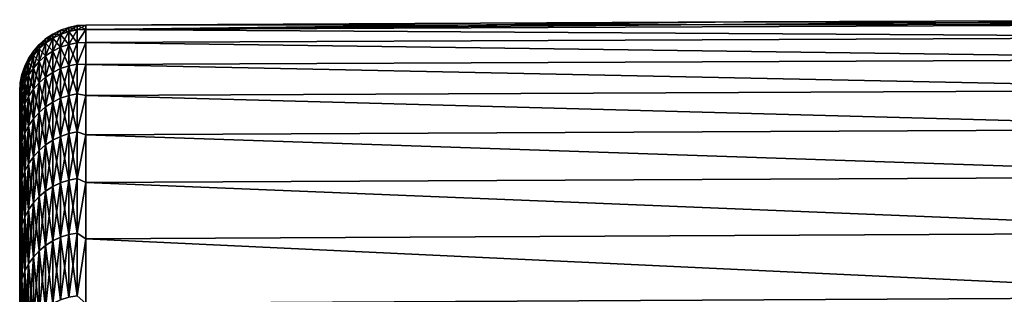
# Model space of a CAD drawing. Header units: metres. Extents: x -2 to 78, y -85 to 85.
# Tile 460 of 500: x 39.41 to 46.82, y 53.48 to 55.54. Entities that reach past the tile are written whole.
import ezdxf

# ---------------------------------------------------------------- set-up
doc = ezdxf.new("R2010")
doc.units = ezdxf.units.M
doc.layers.add('solid_20004802', color=7, linetype='CONTINUOUS')

msp = doc.modelspace()

# ---------------------------------------------------------------- linework, layer by layer
at = {"layer": 'solid_20004802'}
for points in [[(49.188503, 55.542572), (44.861847, 55.525848), (39.908051, 55.469437, 1.349487)], [(49.188503, 55.509602, 1.34725), (49.188503, 55.542572), (39.908051, 55.469437, 1.349487)], [(44.861847, 55.525848), (39.908051, 55.502563), (39.908051, 55.469437, 1.349487)], [(49.188503, 55.509602, -1.347241), (39.908051, 55.502563), (44.861847, 55.525848)], [(49.188503, 55.509602, -1.347241), (44.861847, 55.525848), (49.188503, 55.542572)], [(39.717983, 55.431896, -1.326877), (39.659534, 55.434952), (39.717983, 55.46397)], [(39.659534, 55.402912, 1.325475), (39.717983, 55.46397), (39.659534, 55.434952)], [(39.659534, 55.402912, 1.325475), (39.717983, 55.431896, 1.326877), (39.717983, 55.46397)], [(39.779713, 55.45303, -1.327899), (39.717983, 55.46397), (39.779713, 55.485126)], [(39.717983, 55.431896, 1.326877), (39.779713, 55.485126), (39.717983, 55.46397)], [(39.717983, 55.431896, 1.326877), (39.779713, 55.45303, 1.327899), (39.779713, 55.485126)], [(39.779713, 55.45303, -1.327899), (39.717983, 55.431896, -1.326877), (39.717983, 55.46397)], [(39.779713, 55.45303, -1.327899), (39.779713, 55.356815, -2.652697), (39.717983, 55.431896, -1.326877)], [(39.717983, 55.335758, 2.650655), (39.779713, 55.356815, 2.652697), (39.779713, 55.45303, 1.327899)], [(39.717983, 55.431896, 1.326877), (39.717983, 55.335758, 2.650655), (39.779713, 55.45303, 1.327899)], [(39.84367, 55.465954, -1.328524), (39.779713, 55.485126), (39.84367, 55.498066)], [(39.779713, 55.45303, 1.327899), (39.84367, 55.498066), (39.779713, 55.485126)], [(39.779713, 55.45303, 1.327899), (39.84367, 55.465954, 1.328524), (39.84367, 55.498066)], [(39.84367, 55.465954, -1.328524), (39.779713, 55.45303, -1.327899), (39.779713, 55.485126)], [(39.84367, 55.465954, -1.328524), (39.84367, 55.369694, -2.653946), (39.779713, 55.45303, -1.327899)], [(39.779713, 55.356815, 2.652697), (39.84367, 55.369694, 2.653946), (39.84367, 55.465954, 1.328524)], [(39.779713, 55.45303, 1.327899), (39.779713, 55.356815, 2.652697), (39.84367, 55.465954, 1.328524)], [(39.84367, 55.369694, -2.653946), (39.779713, 55.356815, -2.652697), (39.779713, 55.45303, -1.327899)], [(39.908051, 55.469437, -1.349487), (39.84367, 55.498066), (39.908051, 55.502563)], [(39.84367, 55.465954, 1.328524), (39.908051, 55.502563), (39.84367, 55.498066)], [(39.908051, 55.469437, 1.349487), (39.908051, 55.502563), (39.84367, 55.465954, 1.328524)], [(39.908051, 55.469437, -1.349487), (39.84367, 55.465954, -1.328524), (39.84367, 55.498066)], [(39.908051, 55.469437, -1.349487), (39.84367, 55.369694, -2.653946), (39.84367, 55.465954, -1.328524)], [(39.908051, 55.469437, -1.349487), (39.908051, 55.370132, -2.695723), (39.84367, 55.369694, -2.653946)], [(39.908051, 55.469437, 1.349487), (39.84367, 55.465954, 1.328524), (39.84367, 55.369694, 2.653946)], [(39.908051, 55.370132, 2.695723), (39.908051, 55.469437, 1.349487), (39.84367, 55.369694, 2.653946)], [(49.188503, 55.509602, -1.347241), (39.908051, 55.469437, -1.349487), (39.908051, 55.502563)], [(49.188503, 55.509602, -1.347241), (49.188503, 55.41077, -2.691257), (39.908051, 55.469437, -1.349487)], [(49.188503, 55.41077, 2.691275), (49.188503, 55.509602, 1.34725), (39.908051, 55.469437, 1.349487)], [(49.188503, 55.41077, -2.691257), (39.908051, 55.370132, -2.695723), (39.908051, 55.469437, -1.349487)], [(49.188503, 55.41077, 2.691275), (39.908051, 55.469437, 1.349487), (39.908051, 55.370132, 2.695723)], [(39.605366, 55.366573, -1.323717), (39.556393, 55.355442), (39.605366, 55.398571)], [(39.556393, 55.323498, 1.321634), (39.605366, 55.398571), (39.556393, 55.355442)], [(39.556393, 55.323498, 1.321634), (39.605366, 55.366573, 1.323717), (39.605366, 55.398571)], [(39.659534, 55.402912, -1.325475), (39.605366, 55.398571), (39.659534, 55.434952)], [(39.605366, 55.366573, 1.323717), (39.659534, 55.434952), (39.605366, 55.398571)], [(39.605366, 55.366573, 1.323717), (39.659534, 55.402912, 1.325475), (39.659534, 55.434952)], [(39.659534, 55.402912, -1.325475), (39.605366, 55.366573, -1.323717), (39.605366, 55.398571)], [(39.659534, 55.402912, -1.325475), (39.659534, 55.306877, -2.647855), (39.605366, 55.366573, -1.323717)], [(39.605366, 55.270664, 2.644343), (39.659534, 55.306877, 2.647855), (39.659534, 55.402912, 1.325475)], [(39.605366, 55.366573, 1.323717), (39.605366, 55.270664, 2.644343), (39.659534, 55.402912, 1.325475)], [(39.717983, 55.431896, -1.326877), (39.659534, 55.402912, -1.325475), (39.659534, 55.434952)], [(39.717983, 55.431896, -1.326877), (39.717983, 55.335758, -2.650655), (39.659534, 55.402912, -1.325475)], [(39.659534, 55.306877, 2.647855), (39.717983, 55.335758, 2.650655), (39.717983, 55.431896, 1.326877)], [(39.659534, 55.402912, 1.325475), (39.659534, 55.306877, 2.647855), (39.717983, 55.431896, 1.326877)], [(39.717983, 55.335758, -2.650655), (39.659534, 55.306877, -2.647855), (39.659534, 55.402912, -1.325475)], [(39.779713, 55.356815, -2.652697), (39.717983, 55.335758, -2.650655), (39.717983, 55.431896, -1.326877)], [(49.188503, 55.41077, -2.691257), (49.188503, 55.246319, -4.02883), (39.908051, 55.370132, -2.695723)], [(49.188503, 55.246315, 4.028856), (49.188503, 55.41077, 2.691275), (39.908051, 55.370132, 2.695723)], [(39.513454, 55.274418, -1.31926), (39.47728, 55.251995), (39.513454, 55.306305)], [(39.47728, 55.220173, 1.316636), (39.513454, 55.306305), (39.47728, 55.251995)], [(39.47728, 55.220173, 1.316636), (39.513454, 55.274418, 1.31926), (39.513454, 55.306305)], [(39.556393, 55.323498, -1.321634), (39.513454, 55.306305), (39.556393, 55.355442)], [(39.513454, 55.274418, 1.31926), (39.556393, 55.355442), (39.513454, 55.306305)], [(39.513454, 55.274418, 1.31926), (39.556393, 55.323498, 1.321634), (39.556393, 55.355442)], [(39.556393, 55.323498, -1.321634), (39.513454, 55.274418, -1.31926), (39.513454, 55.306305)], [(39.556393, 55.323498, -1.321634), (39.556393, 55.227737, -2.640181), (39.513454, 55.274418, -1.31926)], [(39.513454, 55.178829, 2.635439), (39.556393, 55.227737, 2.640181), (39.556393, 55.323498, 1.321634)], [(39.513454, 55.274418, 1.31926), (39.513454, 55.178829, 2.635439), (39.556393, 55.323498, 1.321634)], [(39.605366, 55.366573, -1.323717), (39.556393, 55.323498, -1.321634), (39.556393, 55.355442)], [(39.605366, 55.366573, -1.323717), (39.605366, 55.270664, -2.644343), (39.556393, 55.323498, -1.321634)], [(39.556393, 55.227737, 2.640181), (39.605366, 55.270664, 2.644343), (39.605366, 55.366573, 1.323717)], [(39.556393, 55.323498, 1.321634), (39.556393, 55.227737, 2.640181), (39.605366, 55.366573, 1.323717)], [(39.605366, 55.270664, -2.644343), (39.556393, 55.227737, -2.640181), (39.556393, 55.323498, -1.321634)], [(39.659534, 55.306877, -2.647855), (39.605366, 55.270664, -2.644343), (39.605366, 55.366573, -1.323717)], [(39.659534, 55.306877, -2.647855), (39.659534, 55.14706, -3.96405), (39.605366, 55.270664, -2.644343)], [(39.605366, 55.111061, 3.958793), (39.659534, 55.14706, 3.96405), (39.659534, 55.306877, 2.647855)], [(39.605366, 55.270664, 2.644343), (39.605366, 55.111061, 3.958793), (39.659534, 55.306877, 2.647855)], [(39.717983, 55.335758, -2.650655), (39.717983, 55.175774, -3.968243), (39.659534, 55.306877, -2.647855)], [(39.659534, 55.14706, 3.96405), (39.717983, 55.175774, 3.968243), (39.717983, 55.335758, 2.650655)], [(39.659534, 55.306877, 2.647855), (39.659534, 55.14706, 3.96405), (39.717983, 55.335758, 2.650655)], [(39.717983, 55.175774, -3.968243), (39.659534, 55.14706, -3.96405), (39.659534, 55.306877, -2.647855)], [(39.779713, 55.356815, -2.652697), (39.779713, 55.196709, -3.9713), (39.717983, 55.335758, -2.650655)], [(39.717983, 55.175774, 3.968243), (39.779713, 55.196709, 3.9713), (39.779713, 55.356815, 2.652697)], [(39.717983, 55.335758, 2.650655), (39.717983, 55.175774, 3.968243), (39.779713, 55.356815, 2.652697)], [(39.779713, 55.196709, -3.9713), (39.717983, 55.175774, -3.968243), (39.717983, 55.335758, -2.650655)], [(39.84367, 55.369694, -2.653946), (39.84367, 55.209515, -3.97317), (39.779713, 55.356815, -2.652697)], [(39.779713, 55.196709, 3.9713), (39.84367, 55.209515, 3.97317), (39.84367, 55.369694, 2.653946)], [(39.779713, 55.356815, 2.652697), (39.779713, 55.196709, 3.9713), (39.84367, 55.369694, 2.653946)], [(39.84367, 55.209515, -3.97317), (39.779713, 55.196709, -3.9713), (39.779713, 55.356815, -2.652697)], [(39.908051, 55.370132, -2.695723), (39.84367, 55.209515, -3.97317), (39.84367, 55.369694, -2.653946)], [(39.908051, 55.370132, -2.695723), (39.908051, 55.204891, -4.035464), (39.84367, 55.209515, -3.97317)], [(39.908051, 55.370132, 2.695723), (39.84367, 55.369694, 2.653946), (39.84367, 55.209515, 3.97317)], [(39.908051, 55.204891, 4.035464), (39.908051, 55.370132, 2.695723), (39.84367, 55.209515, 3.97317)], [(49.188503, 55.246319, -4.02883), (39.908051, 55.204891, -4.035464), (39.908051, 55.370132, -2.695723)], [(49.188503, 55.246315, 4.028856), (39.908051, 55.370132, 2.695723), (39.908051, 55.204891, 4.035464)], [(39.47728, 55.220173, -1.316636), (39.44849, 55.193439), (39.47728, 55.251995)], [(39.44849, 55.161682, 1.313807), (39.47728, 55.251995), (39.44849, 55.193439)], [(39.44849, 55.161682, 1.313807), (39.47728, 55.220173, 1.316636), (39.47728, 55.251995)], [(39.513454, 55.274418, -1.31926), (39.47728, 55.220173, -1.316636), (39.47728, 55.251995)], [(39.513454, 55.274418, -1.31926), (39.513454, 55.178829, -2.635439), (39.47728, 55.220173, -1.316636)], [(39.47728, 55.124775, 2.630197), (39.513454, 55.178829, 2.635439), (39.513454, 55.274418, 1.31926)], [(39.47728, 55.220173, 1.316636), (39.47728, 55.124775, 2.630197), (39.513454, 55.274418, 1.31926)], [(39.556393, 55.227737, -2.640181), (39.513454, 55.178829, -2.635439), (39.513454, 55.274418, -1.31926)], [(39.556393, 55.227737, -2.640181), (39.556393, 55.068386, -3.952562), (39.513454, 55.178829, -2.635439)], [(39.513454, 55.019764, 3.945462), (39.556393, 55.068386, 3.952562), (39.556393, 55.227737, 2.640181)], [(39.513454, 55.178829, 2.635439), (39.513454, 55.019764, 3.945462), (39.556393, 55.227737, 2.640181)], [(39.605366, 55.270664, -2.644343), (39.605366, 55.111061, -3.958793), (39.556393, 55.227737, -2.640181)], [(39.556393, 55.068386, 3.952562), (39.605366, 55.111061, 3.958793), (39.605366, 55.270664, 2.644343)], [(39.556393, 55.227737, 2.640181), (39.556393, 55.068386, 3.952562), (39.605366, 55.270664, 2.644343)], [(39.605366, 55.111061, -3.958793), (39.556393, 55.068386, -3.952562), (39.556393, 55.227737, -2.640181)], [(39.659534, 55.14706, -3.96405), (39.605366, 55.111061, -3.958793), (39.605366, 55.270664, -2.644343)], [(49.188503, 55.246319, -4.02883), (49.188503, 55.016632, -5.356757), (39.908051, 55.204891, -4.035464)], [(49.188503, 55.016624, 5.356791), (49.188503, 55.246315, 4.028856), (39.908051, 55.204891, 4.035464)], [(39.44849, 55.161682, -1.313807), (39.427567, 55.13163), (39.44849, 55.193439)], [(39.427567, 55.099945, 1.310821), (39.44849, 55.193439), (39.427567, 55.13163)], [(39.427567, 55.099945, 1.310821), (39.44849, 55.161682, 1.313807), (39.44849, 55.193439)], [(39.44849, 55.161682, -1.313807), (39.427567, 55.099945, -1.310821), (39.427567, 55.13163)], [(39.44849, 55.161682, -1.313807), (39.44849, 55.06649, -2.624545), (39.427567, 55.099945, -1.310821)], [(39.427567, 55.004967, 2.61858), (39.44849, 55.06649, 2.624545), (39.44849, 55.161682, 1.313807)], [(39.427567, 55.099945, 1.310821), (39.427567, 55.004967, 2.61858), (39.44849, 55.161682, 1.313807)], [(39.47728, 55.220173, -1.316636), (39.44849, 55.161682, -1.313807), (39.44849, 55.193439)], [(39.47728, 55.220173, -1.316636), (39.47728, 55.124775, -2.630197), (39.44849, 55.161682, -1.313807)], [(39.44849, 55.06649, 2.624545), (39.47728, 55.124775, 2.630197), (39.47728, 55.220173, 1.316636)], [(39.44849, 55.161682, 1.313807), (39.44849, 55.06649, 2.624545), (39.47728, 55.220173, 1.316636)], [(39.47728, 55.124775, -2.630197), (39.44849, 55.06649, -2.624545), (39.44849, 55.161682, -1.313807)], [(39.513454, 55.178829, -2.635439), (39.47728, 55.124775, -2.630197), (39.47728, 55.220173, -1.316636)], [(39.513454, 55.178829, -2.635439), (39.513454, 55.019764, -3.945462), (39.47728, 55.124775, -2.630197)], [(39.47728, 54.966026, 3.937615), (39.513454, 55.019764, 3.945462), (39.513454, 55.178829, 2.635439)], [(39.47728, 55.124775, 2.630197), (39.47728, 54.966026, 3.937615), (39.513454, 55.178829, 2.635439)], [(39.556393, 55.068386, -3.952562), (39.513454, 55.019764, -3.945462), (39.513454, 55.178829, -2.635439)], [(39.717983, 55.175774, -3.968243), (39.717983, 54.95232, -5.276562), (39.659534, 55.14706, -3.96405)], [(39.659534, 54.923843, 5.270987), (39.717983, 54.95232, 5.276562), (39.717983, 55.175774, 3.968243)], [(39.659534, 55.14706, 3.96405), (39.659534, 54.923843, 5.270987), (39.717983, 55.175774, 3.968243)], [(39.779713, 55.196709, -3.9713), (39.779713, 54.973083, -5.280627), (39.717983, 55.175774, -3.968243)], [(39.717983, 54.95232, 5.276562), (39.779713, 54.973083, 5.280627), (39.779713, 55.196709, 3.9713)], [(39.717983, 55.175774, 3.968243), (39.717983, 54.95232, 5.276562), (39.779713, 55.196709, 3.9713)], [(39.779713, 54.973083, -5.280627), (39.717983, 54.95232, -5.276562), (39.717983, 55.175774, -3.968243)], [(39.84367, 55.209515, -3.97317), (39.84367, 54.985783, -5.283113), (39.779713, 55.196709, -3.9713)], [(39.779713, 54.973083, 5.280627), (39.84367, 54.985783, 5.283113), (39.84367, 55.209515, 3.97317)], [(39.779713, 55.196709, 3.9713), (39.779713, 54.973083, 5.280627), (39.84367, 55.209515, 3.97317)], [(39.84367, 54.985783, -5.283113), (39.779713, 54.973083, -5.280627), (39.779713, 55.196709, -3.9713)], [(39.908051, 55.204891, -4.035464), (39.84367, 54.985783, -5.283113), (39.84367, 55.209515, -3.97317)], [(39.908051, 55.204891, 4.035464), (39.84367, 55.209515, 3.97317), (39.84367, 54.985783, 5.283113)], [(39.908051, 55.204891, -4.035464), (39.908051, 54.97411, -5.365484), (39.84367, 54.985783, -5.283113)], [(39.908051, 54.97411, 5.365484), (39.908051, 55.204891, 4.035464), (39.84367, 54.985783, 5.283113)], [(49.188503, 55.016632, -5.356757), (39.908051, 54.97411, -5.365484), (39.908051, 55.204891, -4.035464)], [(49.188503, 55.016624, 5.356791), (39.908051, 55.204891, 4.035464), (39.908051, 54.97411, 5.365484)], [(39.427567, 55.099945, -1.310821), (39.414875, 55.067619), (39.427567, 55.13163)], [(39.414875, 55.036011, 1.307728), (39.427567, 55.13163), (39.414875, 55.067619)], [(39.414875, 55.036011, 1.307728), (39.427567, 55.099945, 1.310821), (39.427567, 55.13163)], [(39.427567, 55.099945, -1.310821), (39.414875, 55.036011, -1.307728), (39.414875, 55.067619)], [(39.427567, 55.099945, -1.310821), (39.427567, 55.004967, -2.61858), (39.414875, 55.036011, -1.307728)], [(39.414875, 54.941257, 2.612402), (39.427567, 55.004967, 2.61858), (39.427567, 55.099945, 1.310821)], [(39.414875, 55.036011, 1.307728), (39.414875, 54.941257, 2.612402), (39.427567, 55.099945, 1.310821)], [(39.44849, 55.06649, -2.624545), (39.427567, 55.004967, -2.61858), (39.427567, 55.099945, -1.310821)], [(39.47728, 55.124775, -2.630197), (39.47728, 54.966026, -3.937615), (39.44849, 55.06649, -2.624545)], [(39.44849, 54.908081, 3.929154), (39.47728, 54.966026, 3.937615), (39.47728, 55.124775, 2.630197)], [(39.44849, 55.06649, 2.624545), (39.44849, 54.908081, 3.929154), (39.47728, 55.124775, 2.630197)], [(39.513454, 55.019764, -3.945462), (39.47728, 54.966026, -3.937615), (39.47728, 55.124775, -2.630197)], [(39.605366, 55.111061, -3.958793), (39.605366, 54.888138, -5.263998), (39.556393, 55.068386, -3.952562)], [(39.556393, 54.845814, 5.255712), (39.605366, 54.888138, 5.263998), (39.605366, 55.111061, 3.958793)], [(39.556393, 55.068386, 3.952562), (39.556393, 54.845814, 5.255712), (39.605366, 55.111061, 3.958793)], [(39.659534, 55.14706, -3.96405), (39.659534, 54.923843, -5.270987), (39.605366, 55.111061, -3.958793)], [(39.605366, 54.888138, 5.263998), (39.659534, 54.923843, 5.270987), (39.659534, 55.14706, 3.96405)], [(39.605366, 55.111061, 3.958793), (39.605366, 54.888138, 5.263998), (39.659534, 55.14706, 3.96405)], [(39.659534, 54.923843, -5.270987), (39.605366, 54.888138, -5.263998), (39.605366, 55.111061, -3.958793)], [(39.717983, 54.95232, -5.276562), (39.659534, 54.923843, -5.270987), (39.659534, 55.14706, -3.96405)], [(39.414875, 55.067619), (39.410625, 55.002571), (39.410625, 54.994259, 0.671533)], [(39.414875, 55.067619), (39.414875, 55.036011, -1.307728), (39.410625, 55.002571)], [(39.414875, 55.036011, 1.307728), (39.414875, 55.067619), (39.410625, 54.994259, 0.671533)], [(39.414875, 55.036011, -1.307728), (39.410625, 54.994259, -0.671546), (39.410625, 55.002571)], [(39.414875, 55.036011, 1.307728), (39.410625, 54.994259, 0.671533), (39.410625, 54.969223, 1.342394)], [(39.414875, 55.036011, 1.307728), (39.410625, 54.969223, 1.342394), (39.410625, 54.92746, 2.012587)], [(39.414875, 55.036011, 1.307728), (39.410625, 54.92746, 2.012587), (39.414875, 54.941257, 2.612402)], [(39.414875, 55.036011, -1.307728), (39.410625, 54.969219, -1.342418), (39.410625, 54.994259, -0.671546)], [(39.414875, 55.036011, -1.307728), (39.414875, 54.941257, -2.612402), (39.410625, 54.969219, -1.342418)], [(39.410625, 55.002571), (39.410625, 49.990902, -0.632657), (39.410625, 49.993855, 0.519256)], [(39.410625, 54.994259, -0.671546), (39.410625, 49.990902, -0.632657), (39.410625, 55.002571)], [(39.410625, 54.994259, 0.671533), (39.410625, 55.002571), (39.410625, 49.993855, 0.519256)], [(39.427567, 55.004967, -2.61858), (39.414875, 54.941257, -2.612402), (39.414875, 55.036011, -1.307728)], [(39.427567, 55.004967, -2.61858), (39.427567, 54.84692, -3.920223), (39.414875, 54.941257, -2.612402)], [(39.414875, 54.783585, 3.910975), (39.427567, 54.84692, 3.920223), (39.427567, 55.004967, 2.61858)], [(39.414875, 54.941257, 2.612402), (39.414875, 54.783585, 3.910975), (39.427567, 55.004967, 2.61858)], [(39.44849, 55.06649, -2.624545), (39.44849, 54.908081, -3.929154), (39.427567, 55.004967, -2.61858)], [(39.427567, 54.84692, 3.920223), (39.44849, 54.908081, 3.929154), (39.44849, 55.06649, 2.624545)], [(39.427567, 55.004967, 2.61858), (39.427567, 54.84692, 3.920223), (39.44849, 55.06649, 2.624545)], [(39.44849, 54.908081, -3.929154), (39.427567, 54.84692, -3.920223), (39.427567, 55.004967, -2.61858)], [(39.47728, 54.966026, -3.937615), (39.44849, 54.908081, -3.929154), (39.44849, 55.06649, -2.624545)], [(39.513454, 55.019764, -3.945462), (39.513454, 54.797592, -5.246271), (39.47728, 54.966026, -3.937615)], [(39.47728, 54.744293, 5.235837), (39.513454, 54.797592, 5.246271), (39.513454, 55.019764, 3.945462)], [(39.47728, 54.966026, 3.937615), (39.47728, 54.744293, 5.235837), (39.513454, 55.019764, 3.945462)], [(39.556393, 55.068386, -3.952562), (39.556393, 54.845814, -5.255712), (39.513454, 55.019764, -3.945462)], [(39.513454, 54.797592, 5.246271), (39.556393, 54.845814, 5.255712), (39.556393, 55.068386, 3.952562)], [(39.513454, 55.019764, 3.945462), (39.513454, 54.797592, 5.246271), (39.556393, 55.068386, 3.952562)], [(39.556393, 54.845814, -5.255712), (39.513454, 54.797592, -5.246271), (39.513454, 55.019764, -3.945462)], [(39.605366, 54.888138, -5.263998), (39.556393, 54.845814, -5.255712), (39.556393, 55.068386, -3.952562)], [(49.188503, 55.016632, -5.356757), (49.188503, 54.722267, -6.67186), (39.908051, 54.97411, -5.365484)], [(49.188503, 54.722256, 6.671902), (49.188503, 55.016624, 5.356791), (39.908051, 54.97411, 5.365484)], [(39.410625, 54.994259, -0.671546), (39.410625, 54.969219, -1.342418), (39.410625, 49.990902, -0.632657)], [(39.410625, 54.994259, 0.671533), (39.410625, 49.993855, 0.519256), (39.410625, 49.936558, 1.669351)], [(39.410625, 54.969223, 1.342394), (39.410625, 54.994259, 0.671533), (39.410625, 49.936558, 1.669351)], [(39.410625, 54.92746, 2.012587), (39.410625, 54.969223, 1.342394), (39.410625, 49.936558, 1.669351)], [(39.410625, 54.969219, -1.342418), (39.410625, 49.927628, -1.782835), (39.410625, 49.990902, -0.632657)], [(39.410625, 54.969219, -1.342418), (39.410625, 54.927456, -2.01262), (39.410625, 49.927628, -1.782835)], [(39.414875, 54.941257, -2.612402), (39.410625, 54.927456, -2.01262), (39.410625, 54.969219, -1.342418)], [(39.414875, 54.941257, 2.612402), (39.410625, 54.92746, 2.012587), (39.410625, 54.868935, 2.682686)], [(39.414875, 54.941257, 2.612402), (39.410625, 54.868935, 2.682686), (39.410625, 54.793694, 3.351959)], [(39.414875, 54.941257, 2.612402), (39.410625, 54.793694, 3.351959), (39.414875, 54.783585, 3.910975)], [(39.414875, 54.941257, -2.612402), (39.410625, 54.868931, -2.682726), (39.410625, 54.927456, -2.01262)], [(39.414875, 54.941257, -2.612402), (39.414875, 54.783585, -3.910975), (39.410625, 54.868931, -2.682726)], [(39.410625, 54.92746, 2.012587), (39.410625, 49.936558, 1.669351), (39.410625, 49.819126, 2.815267)], [(39.410625, 54.868935, 2.682686), (39.410625, 54.92746, 2.012587), (39.410625, 49.819126, 2.815267)], [(39.410625, 54.927456, -2.01262), (39.410625, 54.868931, -2.682726), (39.410625, 49.927628, -1.782835)], [(39.427567, 54.84692, -3.920223), (39.414875, 54.783585, -3.910975), (39.414875, 54.941257, -2.612402)], [(39.47728, 54.966026, -3.937615), (39.47728, 54.744293, -5.235837), (39.44849, 54.908081, -3.929154)], [(39.44849, 54.686829, 5.224586), (39.47728, 54.744293, 5.235837), (39.47728, 54.966026, 3.937615)], [(39.44849, 54.908081, 3.929154), (39.44849, 54.686829, 5.224586), (39.47728, 54.966026, 3.937615)], [(39.513454, 54.797592, -5.246271), (39.47728, 54.744293, -5.235837), (39.47728, 54.966026, -3.937615)], [(39.717983, 54.95232, -5.276562), (39.717983, 54.665916, -6.572558), (39.659534, 54.923843, -5.270987)], [(39.659534, 54.637741, 6.565614), (39.717983, 54.665916, 6.572558), (39.717983, 54.95232, 5.276562)], [(39.659534, 54.923843, 5.270987), (39.659534, 54.637741, 6.565614), (39.717983, 54.95232, 5.276562)], [(39.779713, 54.973083, -5.280627), (39.779713, 54.686459, -6.577621), (39.717983, 54.95232, -5.276562)], [(39.717983, 54.665916, 6.572558), (39.779713, 54.686459, 6.577621), (39.779713, 54.973083, 5.280627)], [(39.717983, 54.95232, 5.276562), (39.717983, 54.665916, 6.572558), (39.779713, 54.973083, 5.280627)], [(39.779713, 54.686459, -6.577621), (39.717983, 54.665916, -6.572558), (39.717983, 54.95232, -5.276562)], [(39.84367, 54.985783, -5.283113), (39.84367, 54.699024, -6.580718), (39.779713, 54.973083, -5.280627)], [(39.779713, 54.686459, 6.577621), (39.84367, 54.699024, 6.580718), (39.84367, 54.985783, 5.283113)], [(39.779713, 54.973083, 5.280627), (39.779713, 54.686459, 6.577621), (39.84367, 54.985783, 5.283113)], [(39.84367, 54.699024, -6.580718), (39.779713, 54.686459, -6.577621), (39.779713, 54.973083, -5.280627)], [(39.908051, 54.97411, -5.365484), (39.84367, 54.699024, -6.580718), (39.84367, 54.985783, -5.283113)], [(39.908051, 54.97411, 5.365484), (39.84367, 54.985783, 5.283113), (39.84367, 54.699024, 6.580718)], [(39.908051, 54.97411, -5.365484), (39.908051, 54.678345, -6.682578), (39.84367, 54.699024, -6.580718)], [(39.908051, 54.678345, 6.682578), (39.908051, 54.97411, 5.365484), (39.84367, 54.699024, 6.580718)], [(49.188503, 54.722267, -6.67186), (39.908051, 54.678345, -6.682578), (39.908051, 54.97411, -5.365484)], [(49.188503, 54.722256, 6.671902), (39.908051, 54.97411, 5.365484), (39.908051, 54.678345, 6.682578)], [(39.410625, 54.793694, 3.351959), (39.410625, 54.868935, 2.682686), (39.410625, 49.819126, 2.815267)], [(39.410625, 54.868931, -2.682726), (39.410625, 49.804306, -2.927734), (39.410625, 49.927628, -1.782835)], [(39.410625, 54.868931, -2.682726), (39.410625, 54.79369, -3.352004), (39.410625, 49.804306, -2.927734)], [(39.414875, 54.783585, -3.910975), (39.410625, 54.79369, -3.352004), (39.410625, 54.868931, -2.682726)], [(39.44849, 54.908081, -3.929154), (39.44849, 54.686829, -5.224586), (39.427567, 54.84692, -3.920223)], [(39.427567, 54.626171, 5.212711), (39.44849, 54.686829, 5.224586), (39.44849, 54.908081, 3.929154)], [(39.427567, 54.84692, 3.920223), (39.427567, 54.626171, 5.212711), (39.44849, 54.908081, 3.929154)], [(39.47728, 54.744293, -5.235837), (39.44849, 54.686829, -5.224586), (39.44849, 54.908081, -3.929154)], [(39.605366, 54.888138, -5.263998), (39.605366, 54.602417, -6.556907), (39.556393, 54.845814, -5.255712)], [(39.556393, 54.560543, 6.546586), (39.605366, 54.602417, 6.556907), (39.605366, 54.888138, 5.263998)], [(39.556393, 54.845814, 5.255712), (39.556393, 54.560543, 6.546586), (39.605366, 54.888138, 5.263998)], [(39.659534, 54.923843, -5.270987), (39.659534, 54.637741, -6.565614), (39.605366, 54.888138, -5.263998)], [(39.605366, 54.602417, 6.556907), (39.659534, 54.637741, 6.565614), (39.659534, 54.923843, 5.270987)], [(39.605366, 54.888138, 5.263998), (39.605366, 54.602417, 6.556907), (39.659534, 54.923843, 5.270987)], [(39.659534, 54.637741, -6.565614), (39.605366, 54.602417, -6.556907), (39.605366, 54.888138, -5.263998)], [(39.717983, 54.665916, -6.572558), (39.659534, 54.637741, -6.565614), (39.659534, 54.923843, -5.270987)], [(39.410625, 54.793694, 3.351959), (39.410625, 49.819126, 2.815267), (39.410625, 49.641846, 3.95346)], [(39.410625, 54.701836, 4.018784), (39.410625, 54.793694, 3.351959), (39.410625, 49.641846, 3.95346)], [(39.414875, 54.783585, 3.910975), (39.410625, 54.793694, 3.351959), (39.410625, 54.701836, 4.018784)], [(39.410625, 54.79369, -3.352004), (39.410625, 54.701828, -4.018831), (39.410625, 49.804306, -2.927734)], [(39.414875, 54.783585, -3.910975), (39.410625, 54.701828, -4.018831), (39.410625, 54.79369, -3.352004)], [(39.414875, 54.783585, 3.910975), (39.410625, 54.701836, 4.018784), (39.410625, 54.593277, 4.683451)], [(39.414875, 54.783585, 3.910975), (39.410625, 54.593277, 4.683451), (39.414875, 54.563354, 5.200413)], [(39.414875, 54.783585, -3.910975), (39.414875, 54.563354, -5.200413), (39.410625, 54.701828, -4.018831)], [(39.427567, 54.84692, -3.920223), (39.427567, 54.626171, -5.212711), (39.414875, 54.783585, -3.910975)], [(39.414875, 54.563354, 5.200413), (39.427567, 54.626171, 5.212711), (39.427567, 54.84692, 3.920223)], [(39.414875, 54.783585, 3.910975), (39.414875, 54.563354, 5.200413), (39.427567, 54.84692, 3.920223)], [(39.427567, 54.626171, -5.212711), (39.414875, 54.563354, -5.200413), (39.414875, 54.783585, -3.910975)], [(39.44849, 54.686829, -5.224586), (39.427567, 54.626171, -5.212711), (39.427567, 54.84692, -3.920223)], [(39.513454, 54.797592, -5.246271), (39.513454, 54.512836, -6.534827), (39.47728, 54.744293, -5.235837)], [(39.47728, 54.460102, 6.52183), (39.513454, 54.512836, 6.534827), (39.513454, 54.797592, 5.246271)], [(39.47728, 54.744293, 5.235837), (39.47728, 54.460102, 6.52183), (39.513454, 54.797592, 5.246271)], [(39.556393, 54.845814, -5.255712), (39.556393, 54.560543, -6.546586), (39.513454, 54.797592, -5.246271)], [(39.513454, 54.512836, 6.534827), (39.556393, 54.560543, 6.546586), (39.556393, 54.845814, 5.255712)], [(39.513454, 54.797592, 5.246271), (39.513454, 54.512836, 6.534827), (39.556393, 54.845814, 5.255712)], [(39.556393, 54.560543, -6.546586), (39.513454, 54.512836, -6.534827), (39.513454, 54.797592, -5.246271)], [(39.605366, 54.602417, -6.556907), (39.556393, 54.560543, -6.546586), (39.556393, 54.845814, -5.255712)], [(39.47728, 54.744293, -5.235837), (39.47728, 54.460102, -6.52183), (39.44849, 54.686829, -5.224586)], [(39.44849, 54.403244, 6.507815), (39.47728, 54.460102, 6.52183), (39.47728, 54.744293, 5.235837)], [(39.44849, 54.686829, 5.224586), (39.44849, 54.403244, 6.507815), (39.47728, 54.744293, 5.235837)], [(39.513454, 54.512836, -6.534827), (39.47728, 54.460102, -6.52183), (39.47728, 54.744293, -5.235837)], [(49.188503, 54.722267, -6.67186), (49.188503, 54.363926, -7.97099), (39.908051, 54.678345, -6.682578)], [(49.188503, 54.363911, 7.97104), (49.188503, 54.722256, 6.671902), (39.908051, 54.678345, 6.682578)], [(39.410625, 54.701836, 4.018784), (39.410625, 49.641846, 3.95346), (39.410625, 49.405338, 5.080433)], [(39.410625, 54.593277, 4.683451), (39.410625, 54.701836, 4.018784), (39.410625, 49.405338, 5.080433)], [(39.410625, 54.701828, -4.018831), (39.410625, 49.621189, -4.065003), (39.410625, 49.804306, -2.927734)], [(39.410625, 54.701828, -4.018831), (39.410625, 54.593269, -4.683498), (39.410625, 49.621189, -4.065003)], [(39.414875, 54.563354, -5.200413), (39.410625, 54.593269, -4.683498), (39.410625, 54.701828, -4.018831)], [(39.44849, 54.686829, -5.224586), (39.44849, 54.403244, -6.507815), (39.427567, 54.626171, -5.212711)], [(39.427567, 54.343231, 6.493023), (39.44849, 54.403244, 6.507815), (39.44849, 54.686829, 5.224586)], [(39.427567, 54.626171, 5.212711), (39.427567, 54.343231, 6.493023), (39.44849, 54.686829, 5.224586)], [(39.47728, 54.460102, -6.52183), (39.44849, 54.403244, -6.507815), (39.44849, 54.686829, -5.224586)], [(39.659534, 54.637741, -6.565614), (39.659534, 54.289429, -7.844906), (39.605366, 54.602417, -6.556907)], [(39.605366, 54.254566, 7.834503), (39.659534, 54.289429, 7.844906), (39.659534, 54.637741, 6.565614)], [(39.605366, 54.602417, 6.556907), (39.605366, 54.254566, 7.834503), (39.659534, 54.637741, 6.565614)], [(39.717983, 54.665916, -6.572558), (39.717983, 54.317234, -7.853203), (39.659534, 54.637741, -6.565614)], [(39.659534, 54.289429, 7.844906), (39.717983, 54.317234, 7.853203), (39.717983, 54.665916, 6.572558)], [(39.659534, 54.637741, 6.565614), (39.659534, 54.289429, 7.844906), (39.717983, 54.665916, 6.572558)], [(39.717983, 54.317234, -7.853203), (39.659534, 54.289429, -7.844906), (39.659534, 54.637741, -6.565614)], [(39.779713, 54.686459, -6.577621), (39.779713, 54.337509, -7.859253), (39.717983, 54.665916, -6.572558)], [(39.717983, 54.317234, 7.853203), (39.779713, 54.337509, 7.859253), (39.779713, 54.686459, 6.577621)], [(39.717983, 54.665916, 6.572558), (39.717983, 54.317234, 7.853203), (39.779713, 54.686459, 6.577621)], [(39.779713, 54.337509, -7.859253), (39.717983, 54.317234, -7.853203), (39.717983, 54.665916, -6.572558)], [(39.84367, 54.699024, -6.580718), (39.84367, 54.349907, -7.862953), (39.779713, 54.686459, -6.577621)], [(39.779713, 54.337509, 7.859253), (39.84367, 54.349907, 7.862953), (39.84367, 54.699024, 6.580718)], [(39.779713, 54.686459, 6.577621), (39.779713, 54.337509, 7.859253), (39.84367, 54.699024, 6.580718)], [(39.84367, 54.349907, -7.862953), (39.779713, 54.337509, -7.859253), (39.779713, 54.686459, -6.577621)], [(39.908051, 54.678345, -6.682578), (39.84367, 54.349907, -7.862953), (39.84367, 54.699024, -6.580718)], [(39.908051, 54.678345, 6.682578), (39.84367, 54.699024, 6.580718), (39.84367, 54.349907, 7.862953)], [(39.908051, 54.678345, -6.682578), (39.908051, 54.318314, -7.983572), (39.84367, 54.349907, -7.862953)], [(39.908051, 54.318314, 7.983572), (39.908051, 54.678345, 6.682578), (39.84367, 54.349907, 7.862953)], [(49.188503, 54.363926, -7.97099), (39.908051, 54.318314, -7.983572), (39.908051, 54.678345, -6.682578)], [(49.188503, 54.363911, 7.97104), (39.908051, 54.678345, 6.682578), (39.908051, 54.318314, 7.983572)], [(39.410625, 54.46814, 5.345588), (39.410625, 54.593277, 4.683451), (39.410625, 49.405338, 5.080433)], [(39.414875, 54.563354, 5.200413), (39.410625, 54.593277, 4.683451), (39.410625, 54.46814, 5.345588)], [(39.410625, 54.593269, -4.683498), (39.410625, 49.378765, -5.191122), (39.410625, 49.621189, -4.065003)], [(39.410625, 54.593269, -4.683498), (39.410625, 54.468128, -5.345635), (39.410625, 49.378765, -5.191122)], [(39.414875, 54.563354, -5.200413), (39.410625, 54.468128, -5.345635), (39.410625, 54.593269, -4.683498)], [(39.414875, 54.563354, 5.200413), (39.410625, 54.46814, 5.345588), (39.410625, 54.326672, 6.003763)], [(39.414875, 54.563354, 5.200413), (39.410625, 54.326672, 6.003763), (39.414875, 54.281086, 6.477705)], [(39.414875, 54.563354, -5.200413), (39.414875, 54.281086, -6.477705), (39.410625, 54.468128, -5.345635)], [(39.427567, 54.626171, -5.212711), (39.427567, 54.343231, -6.493023), (39.414875, 54.563354, -5.200413)], [(39.414875, 54.281086, 6.477705), (39.427567, 54.343231, 6.493023), (39.427567, 54.626171, 5.212711)], [(39.414875, 54.563354, 5.200413), (39.414875, 54.281086, 6.477705), (39.427567, 54.626171, 5.212711)], [(39.427567, 54.343231, -6.493023), (39.414875, 54.281086, -6.477705), (39.414875, 54.563354, -5.200413)], [(39.44849, 54.403244, -6.507815), (39.427567, 54.343231, -6.493023), (39.427567, 54.626171, -5.212711)], [(39.556393, 54.560543, -6.546586), (39.556393, 54.213238, -7.822171), (39.513454, 54.512836, -6.534827)], [(39.513454, 54.166153, 7.80812), (39.556393, 54.213238, 7.822171), (39.556393, 54.560543, 6.546586)], [(39.513454, 54.512836, 6.534827), (39.513454, 54.166153, 7.80812), (39.556393, 54.560543, 6.546586)], [(39.605366, 54.602417, -6.556907), (39.605366, 54.254566, -7.834503), (39.556393, 54.560543, -6.546586)], [(39.556393, 54.213238, 7.822171), (39.605366, 54.254566, 7.834503), (39.605366, 54.602417, 6.556907)], [(39.556393, 54.560543, 6.546586), (39.556393, 54.213238, 7.822171), (39.605366, 54.602417, 6.556907)], [(39.605366, 54.254566, -7.834503), (39.556393, 54.213238, -7.822171), (39.556393, 54.560543, -6.546586)], [(39.659534, 54.289429, -7.844906), (39.605366, 54.254566, -7.834503), (39.605366, 54.602417, -6.556907)], [(39.513454, 54.512836, -6.534827), (39.513454, 54.166153, -7.80812), (39.47728, 54.460102, -6.52183)], [(39.47728, 54.114113, 7.792591), (39.513454, 54.166153, 7.80812), (39.513454, 54.512836, 6.534827)], [(39.47728, 54.460102, 6.52183), (39.47728, 54.114113, 7.792591), (39.513454, 54.512836, 6.534827)], [(39.556393, 54.213238, -7.822171), (39.513454, 54.166153, -7.80812), (39.513454, 54.512836, -6.534827)], [(39.410625, 54.46814, 5.345588), (39.410625, 49.405338, 5.080433), (39.410625, 49.110092, 6.19387)], [(39.410625, 54.326672, 6.003763), (39.410625, 54.46814, 5.345588), (39.410625, 49.110092, 6.19387)], [(39.410625, 54.468128, -5.345635), (39.410625, 54.32666, -6.003808), (39.410625, 49.378765, -5.191122)], [(39.414875, 54.281086, -6.477705), (39.410625, 54.32666, -6.003808), (39.410625, 54.468128, -5.345635)], [(39.47728, 54.460102, -6.52183), (39.47728, 54.114113, -7.792591), (39.44849, 54.403244, -6.507815)], [(39.44849, 54.057999, 7.775846), (39.47728, 54.114113, 7.792591), (39.47728, 54.460102, 6.52183)], [(39.44849, 54.403244, 6.507815), (39.44849, 54.057999, 7.775846), (39.47728, 54.460102, 6.52183)], [(39.513454, 54.166153, -7.80812), (39.47728, 54.114113, -7.792591), (39.47728, 54.460102, -6.52183)], [(39.427567, 54.343231, -6.493023), (39.427567, 53.998768, -7.758172), (39.414875, 54.281086, -6.477705)], [(39.414875, 53.937435, 7.739869), (39.427567, 53.998768, 7.758172), (39.427567, 54.343231, 6.493023)], [(39.414875, 54.281086, 6.477705), (39.414875, 53.937435, 7.739869), (39.427567, 54.343231, 6.493023)], [(39.44849, 54.403244, -6.507815), (39.44849, 54.057999, -7.775846), (39.427567, 54.343231, -6.493023)], [(39.427567, 53.998768, 7.758172), (39.44849, 54.057999, 7.775846), (39.44849, 54.403244, 6.507815)], [(39.427567, 54.343231, 6.493023), (39.427567, 53.998768, 7.758172), (39.44849, 54.403244, 6.507815)], [(39.44849, 54.057999, -7.775846), (39.427567, 53.998768, -7.758172), (39.427567, 54.343231, -6.493023)], [(39.47728, 54.114113, -7.792591), (39.44849, 54.057999, -7.775846), (39.44849, 54.403244, -6.507815)], [(39.779713, 54.337509, -7.859253), (39.779713, 53.927044, -9.12253), (39.717983, 54.317234, -7.853203)], [(39.717983, 53.907085, 9.115507), (39.779713, 53.927044, 9.12253), (39.779713, 54.337509, 7.859253)], [(39.717983, 54.317234, 7.853203), (39.717983, 53.907085, 9.115507), (39.779713, 54.337509, 7.859253)], [(39.84367, 54.349907, -7.862953), (39.84367, 53.939251, -9.126824), (39.779713, 54.337509, -7.859253)], [(39.779713, 53.927044, 9.12253), (39.84367, 53.939251, 9.126824), (39.84367, 54.349907, 7.862953)], [(39.779713, 54.337509, 7.859253), (39.779713, 53.927044, 9.12253), (39.84367, 54.349907, 7.862953)], [(39.84367, 53.939251, -9.126824), (39.779713, 53.927044, -9.12253), (39.779713, 54.337509, -7.859253)], [(39.908051, 54.318314, -7.983572), (39.84367, 53.939251, -9.126824), (39.84367, 54.349907, -7.862953)], [(39.908051, 54.318314, 7.983572), (39.84367, 54.349907, 7.862953), (39.84367, 53.939251, 9.126824)], [(49.188503, 54.363926, -7.97099), (49.188503, 53.942467, -9.251037), (39.908051, 54.318314, -7.983572)], [(49.188503, 53.942448, 9.251094), (49.188503, 54.363911, 7.97104), (39.908051, 54.318314, 7.983572)], [(39.410625, 54.168789, 6.65828), (39.410625, 54.326672, 6.003763), (39.410625, 49.110092, 6.19387)], [(39.414875, 54.281086, 6.477705), (39.410625, 54.326672, 6.003763), (39.410625, 54.168789, 6.65828)], [(39.410625, 54.32666, -6.003808), (39.410625, 49.077858, -6.302633), (39.410625, 49.378765, -5.191122)], [(39.410625, 54.32666, -6.003808), (39.410625, 54.168777, -6.658325), (39.410625, 49.077858, -6.302633)], [(39.414875, 54.281086, -6.477705), (39.410625, 54.168777, -6.658325), (39.410625, 54.32666, -6.003808)], [(39.414875, 54.281086, 6.477705), (39.410625, 54.168789, 6.65828), (39.410625, 53.994614, 7.3088)], [(39.414875, 54.281086, 6.477705), (39.410625, 53.994614, 7.3088), (39.414875, 53.937435, 7.739869)], [(39.414875, 54.281086, -6.477705), (39.414875, 53.937435, -7.739869), (39.410625, 54.168777, -6.658325)], [(39.427567, 53.998768, -7.758172), (39.414875, 53.937435, -7.739869), (39.414875, 54.281086, -6.477705)], [(39.659534, 54.289429, -7.844906), (39.659534, 53.879715, -9.105876), (39.605366, 54.254566, -7.834503)], [(39.605366, 53.845394, 9.093801), (39.659534, 53.879715, 9.105876), (39.659534, 54.289429, 7.844906)], [(39.605366, 54.254566, 7.834503), (39.605366, 53.845394, 9.093801), (39.659534, 54.289429, 7.844906)], [(39.717983, 54.317234, -7.853203), (39.717983, 53.907085, -9.115507), (39.659534, 54.289429, -7.844906)], [(39.659534, 53.879715, 9.105876), (39.717983, 53.907085, 9.115507), (39.717983, 54.317234, 7.853203)], [(39.659534, 54.289429, 7.844906), (39.659534, 53.879715, 9.105876), (39.717983, 54.317234, 7.853203)], [(39.717983, 53.907085, -9.115507), (39.659534, 53.879715, -9.105876), (39.659534, 54.289429, -7.844906)], [(39.779713, 53.927044, -9.12253), (39.717983, 53.907085, -9.115507), (39.717983, 54.317234, -7.853203)], [(39.908051, 54.318314, -7.983572), (39.908051, 53.894875, -9.265334), (39.84367, 53.939251, -9.126824)], [(39.908051, 53.894875, 9.265334), (39.908051, 54.318314, 7.983572), (39.84367, 53.939251, 9.126824)], [(49.188503, 53.942467, -9.251037), (39.908051, 53.894875, -9.265334), (39.908051, 54.318314, -7.983572)], [(49.188503, 53.942448, 9.251094), (39.908051, 54.318314, 7.983572), (39.908051, 53.894875, 9.265334)], [(39.556393, 54.213238, -7.822171), (39.556393, 53.804714, -9.079487), (39.513454, 54.166153, -7.80812)], [(39.513454, 53.758362, 9.063177), (39.556393, 53.804714, 9.079487), (39.556393, 54.213238, 7.822171)], [(39.513454, 54.166153, 7.80812), (39.513454, 53.758362, 9.063177), (39.556393, 54.213238, 7.822171)], [(39.605366, 54.254566, -7.834503), (39.605366, 53.845394, -9.093801), (39.556393, 54.213238, -7.822171)], [(39.556393, 53.804714, 9.079487), (39.605366, 53.845394, 9.093801), (39.605366, 54.254566, 7.834503)], [(39.556393, 54.213238, 7.822171), (39.556393, 53.804714, 9.079487), (39.605366, 54.254566, 7.834503)], [(39.605366, 53.845394, -9.093801), (39.556393, 53.804714, -9.079487), (39.556393, 54.213238, -7.822171)], [(39.659534, 53.879715, -9.105876), (39.605366, 53.845394, -9.093801), (39.605366, 54.254566, -7.834503)], [(39.410625, 54.168789, 6.65828), (39.410625, 49.110092, 6.19387), (39.410625, 48.756943, 7.290317)], [(39.410625, 53.994614, 7.3088), (39.410625, 54.168789, 6.65828), (39.410625, 48.756943, 7.290317)], [(39.410625, 54.168777, -6.658325), (39.410625, 53.994598, -7.308845), (39.410625, 49.077858, -6.302633)], [(39.414875, 53.937435, -7.739869), (39.410625, 53.994598, -7.308845), (39.410625, 54.168777, -6.658325)], [(39.47728, 54.114113, -7.792591), (39.47728, 53.70713, -9.045152), (39.44849, 54.057999, -7.775846)], [(39.44849, 53.65189, 9.025716), (39.47728, 53.70713, 9.045152), (39.47728, 54.114113, 7.792591)], [(39.44849, 54.057999, 7.775846), (39.44849, 53.65189, 9.025716), (39.47728, 54.114113, 7.792591)], [(39.513454, 54.166153, -7.80812), (39.513454, 53.758362, -9.063177), (39.47728, 54.114113, -7.792591)], [(39.47728, 53.70713, 9.045152), (39.513454, 53.758362, 9.063177), (39.513454, 54.166153, 7.80812)], [(39.47728, 54.114113, 7.792591), (39.47728, 53.70713, 9.045152), (39.513454, 54.166153, 7.80812)], [(39.513454, 53.758362, -9.063177), (39.47728, 53.70713, -9.045152), (39.47728, 54.114113, -7.792591)], [(39.556393, 53.804714, -9.079487), (39.513454, 53.758362, -9.063177), (39.513454, 54.166153, -7.80812)], [(39.44849, 54.057999, -7.775846), (39.44849, 53.65189, -9.025716), (39.427567, 53.998768, -7.758172)], [(39.427567, 53.593586, 9.0052), (39.44849, 53.65189, 9.025716), (39.44849, 54.057999, 7.775846)], [(39.427567, 53.998768, 7.758172), (39.427567, 53.593586, 9.0052), (39.44849, 54.057999, 7.775846)], [(39.47728, 53.70713, -9.045152), (39.44849, 53.65189, -9.025716), (39.44849, 54.057999, -7.775846)], [(39.410625, 53.994614, 7.3088), (39.410625, 48.756943, 7.290317), (39.410625, 48.34705, 8.366417)], [(39.410625, 53.804409, 7.954315), (39.410625, 53.994614, 7.3088), (39.410625, 48.34705, 8.366417)], [(39.414875, 53.937435, 7.739869), (39.410625, 53.994614, 7.3088), (39.410625, 53.804409, 7.954315)], [(39.410625, 53.994598, -7.308845), (39.410625, 48.71909, -7.397255), (39.410625, 49.077858, -6.302633)], [(39.410625, 53.994598, -7.308845), (39.410625, 53.804394, -7.954359), (39.410625, 48.71909, -7.397255)], [(39.414875, 53.937435, -7.739869), (39.410625, 53.804394, -7.954359), (39.410625, 53.994598, -7.308845)], [(39.427567, 53.998768, -7.758172), (39.427567, 53.593586, -9.0052), (39.414875, 53.937435, -7.739869)], [(39.414875, 53.533207, 8.983955), (39.427567, 53.593586, 9.0052), (39.427567, 53.998768, 7.758172)], [(39.414875, 53.937435, 7.739869), (39.414875, 53.533207, 8.983955), (39.427567, 53.998768, 7.758172)], [(39.44849, 53.65189, -9.025716), (39.427567, 53.593586, -9.0052), (39.427567, 53.998768, -7.758172)], [(39.414875, 53.937435, 7.739869), (39.410625, 53.804409, 7.954315), (39.410625, 53.598034, 8.595258)], [(39.414875, 53.937435, 7.739869), (39.410625, 53.598034, 8.595258), (39.414875, 53.533207, 8.983955)], [(39.414875, 53.937435, -7.739869), (39.414875, 53.533207, -8.983955), (39.410625, 53.804394, -7.954359)], [(39.427567, 53.593586, -9.0052), (39.414875, 53.533207, -8.983955), (39.414875, 53.937435, -7.739869)], [(39.717983, 53.907085, -9.115507), (39.717983, 53.436432, -10.356521), (39.659534, 53.879715, -9.105876)], [(39.659534, 53.409557, 10.345579), (39.717983, 53.436432, 10.356521), (39.717983, 53.907085, 9.115507)], [(39.659534, 53.879715, 9.105876), (39.659534, 53.409557, 10.345579), (39.717983, 53.907085, 9.115507)], [(39.779713, 53.927044, -9.12253), (39.779713, 53.456028, -10.3645), (39.717983, 53.907085, -9.115507)], [(39.717983, 53.436432, 10.356521), (39.779713, 53.456028, 10.3645), (39.779713, 53.927044, 9.12253)], [(39.717983, 53.907085, 9.115507), (39.717983, 53.436432, 10.356521), (39.779713, 53.927044, 9.12253)], [(39.779713, 53.456028, -10.3645), (39.717983, 53.436432, -10.356521), (39.717983, 53.907085, -9.115507)], [(39.84367, 53.939251, -9.126824), (39.84367, 53.468014, -10.369379), (39.779713, 53.927044, -9.12253)], [(39.779713, 53.456028, 10.3645), (39.84367, 53.468014, 10.369379), (39.84367, 53.939251, 9.126824)], [(39.779713, 53.927044, 9.12253), (39.779713, 53.456028, 10.3645), (39.84367, 53.939251, 9.126824)], [(39.84367, 53.468014, -10.369379), (39.779713, 53.456028, -10.3645), (39.779713, 53.927044, -9.12253)], [(39.908051, 53.894875, -9.265334), (39.84367, 53.468014, -10.369379), (39.84367, 53.939251, -9.126824)], [(39.908051, 53.894875, 9.265334), (39.84367, 53.939251, 9.126824), (39.84367, 53.468014, 10.369379)], [(39.908051, 53.894875, -9.265334), (39.908051, 53.409054, -10.524776), (39.84367, 53.468014, -10.369379)], [(39.908051, 53.409054, 10.524776), (39.908051, 53.894875, 9.265334), (39.84367, 53.468014, 10.369379)], [(49.188503, 53.942467, -9.251037), (49.188503, 53.4589, -10.508935), (39.908051, 53.894875, -9.265334)], [(49.188503, 53.458874, 10.508999), (49.188503, 53.942448, 9.251094), (39.908051, 53.894875, 9.265334)], [(49.188503, 53.4589, -10.508935), (39.908051, 53.409054, -10.524776), (39.908051, 53.894875, -9.265334)], [(49.188503, 53.458874, 10.508999), (39.908051, 53.894875, 9.265334), (39.908051, 53.409054, 10.524776)], [(39.605366, 53.845394, -9.093801), (39.605366, 53.375862, -10.33186), (39.556393, 53.804714, -9.079487)], [(39.556393, 53.335918, 10.315597), (39.605366, 53.375862, 10.33186), (39.605366, 53.845394, 9.093801)], [(39.556393, 53.804714, 9.079487), (39.556393, 53.335918, 10.315597), (39.605366, 53.845394, 9.093801)], [(39.659534, 53.879715, -9.105876), (39.659534, 53.409557, -10.345579), (39.605366, 53.845394, -9.093801)], [(39.605366, 53.375862, 10.33186), (39.659534, 53.409557, 10.345579), (39.659534, 53.879715, 9.105876)], [(39.605366, 53.845394, 9.093801), (39.605366, 53.375862, 10.33186), (39.659534, 53.879715, 9.105876)], [(39.659534, 53.409557, -10.345579), (39.605366, 53.375862, -10.33186), (39.605366, 53.845394, -9.093801)], [(39.717983, 53.436432, -10.356521), (39.659534, 53.409557, -10.345579), (39.659534, 53.879715, -9.105876)], [(39.410625, 53.598034, 8.595258), (39.410625, 53.804409, 7.954315), (39.410625, 48.34705, 8.366417)], [(39.410625, 53.804394, -7.954359), (39.410625, 48.303486, -8.471586), (39.410625, 48.71909, -7.397255)], [(39.410625, 53.804394, -7.954359), (39.410625, 53.598019, -8.595302), (39.410625, 48.303486, -8.471586)], [(39.414875, 53.533207, -8.983955), (39.410625, 53.598019, -8.595302), (39.410625, 53.804394, -7.954359)], [(39.513454, 53.758362, -9.063177), (39.513454, 53.290409, -10.297068), (39.47728, 53.70713, -9.045152)], [(39.47728, 53.240108, 10.276587), (39.513454, 53.290409, 10.297068), (39.513454, 53.758362, 9.063177)], [(39.47728, 53.70713, 9.045152), (39.47728, 53.240108, 10.276587), (39.513454, 53.758362, 9.063177)], [(39.556393, 53.804714, -9.079487), (39.556393, 53.335918, -10.315597), (39.513454, 53.758362, -9.063177)], [(39.513454, 53.290409, 10.297068), (39.556393, 53.335918, 10.315597), (39.556393, 53.804714, 9.079487)], [(39.513454, 53.758362, 9.063177), (39.513454, 53.290409, 10.297068), (39.556393, 53.804714, 9.079487)], [(39.556393, 53.335918, -10.315597), (39.513454, 53.290409, -10.297068), (39.513454, 53.758362, -9.063177)], [(39.605366, 53.375862, -10.33186), (39.556393, 53.335918, -10.315597), (39.556393, 53.804714, -9.079487)], [(39.47728, 53.70713, -9.045152), (39.47728, 53.240108, -10.276587), (39.44849, 53.65189, -9.025716)], [(39.44849, 53.185871, 10.254505), (39.47728, 53.240108, 10.276587), (39.47728, 53.70713, 9.045152)], [(39.44849, 53.65189, 9.025716), (39.44849, 53.185871, 10.254505), (39.47728, 53.70713, 9.045152)], [(39.513454, 53.290409, -10.297068), (39.47728, 53.240108, -10.276587), (39.47728, 53.70713, -9.045152)], [(39.410625, 53.598034, 8.595258), (39.410625, 48.34705, 8.366417), (39.410625, 47.881256, 9.419959)], [(39.410625, 53.375706, 9.231031), (39.410625, 53.598034, 8.595258), (39.410625, 47.881256, 9.419959)], [(39.414875, 53.533207, 8.983955), (39.410625, 53.598034, 8.595258), (39.410625, 53.375706, 9.231031)], [(39.410625, 53.598019, -8.595302), (39.410625, 53.37569, -9.231076), (39.410625, 48.303486, -8.471586)], [(39.414875, 53.533207, -8.983955), (39.410625, 53.37569, -9.231076), (39.410625, 53.598019, -8.595302)], [(39.427567, 53.593586, -9.0052), (39.427567, 53.128628, -10.231197), (39.414875, 53.533207, -8.983955)], [(39.414875, 53.069344, 10.20706), (39.427567, 53.128628, 10.231197), (39.427567, 53.593586, 9.0052)], [(39.414875, 53.533207, 8.983955), (39.414875, 53.069344, 10.20706), (39.427567, 53.593586, 9.0052)], [(39.44849, 53.65189, -9.025716), (39.44849, 53.185871, -10.254505), (39.427567, 53.593586, -9.0052)], [(39.427567, 53.128628, 10.231197), (39.44849, 53.185871, 10.254505), (39.44849, 53.65189, 9.025716)], [(39.427567, 53.593586, 9.0052), (39.427567, 53.128628, 10.231197), (39.44849, 53.65189, 9.025716)], [(39.44849, 53.185871, -10.254505), (39.427567, 53.128628, -10.231197), (39.427567, 53.593586, -9.0052)], [(39.47728, 53.240108, -10.276587), (39.44849, 53.185871, -10.254505), (39.44849, 53.65189, -9.025716)], [(39.414875, 53.533207, 8.983955), (39.410625, 53.375706, 9.231031), (39.410625, 53.137764, 9.860598)], [(39.414875, 53.533207, 8.983955), (39.410625, 53.137764, 9.860598), (39.414875, 53.069344, 10.20706)], [(39.414875, 53.533207, -8.983955), (39.414875, 53.069344, -10.20706), (39.410625, 53.37569, -9.231076)], [(39.427567, 53.128628, -10.231197), (39.414875, 53.069344, -10.20706), (39.414875, 53.533207, -8.983955)]]:
    msp.add_3dface(points, dxfattribs=at)

doc.saveas('drawing.dxf')
